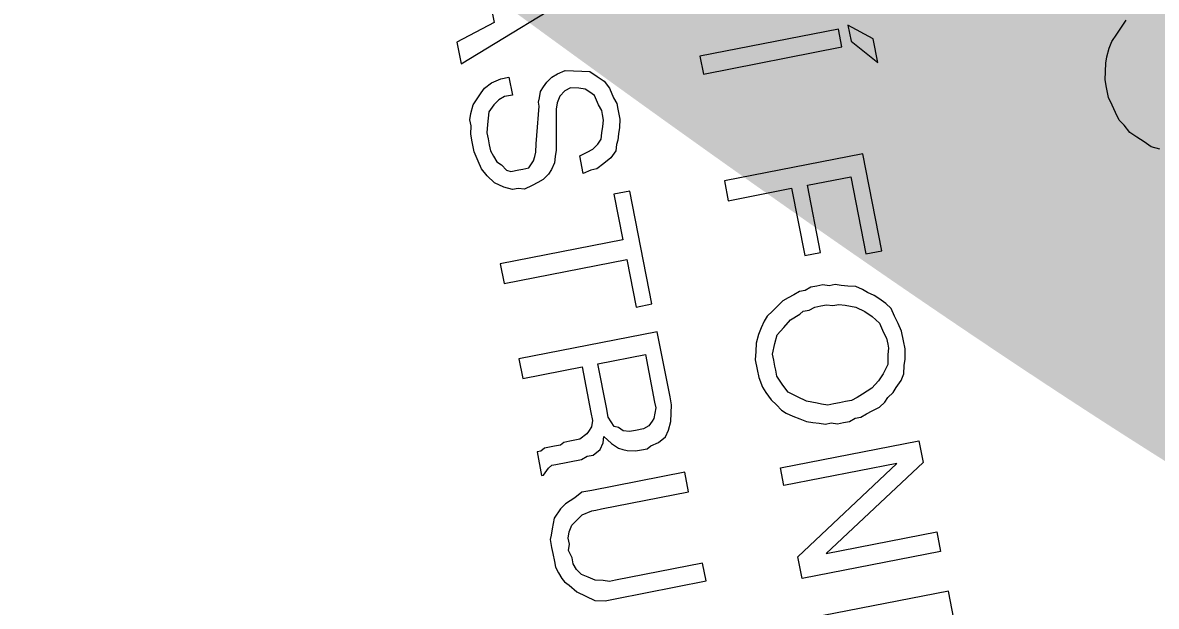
# Model space of a CAD drawing. Extents: x -545846 to -545044, y -1122650 to -1119108.
# Drawn here: x -545476.289 to -545472.214, y -1120433.149 to -1120431.051 of the extents above; entities that cross this region are included whole.
import ezdxf

# ---------------------------------------------------------------- set-up
doc = ezdxf.new("R2010")
doc.units = 0
doc.layers.add('osvětlené plochy-hodnota-obrys', color=7, linetype='Continuous')
doc.layers.add('Rozpiska', color=7, linetype='Continuous')

msp = doc.modelspace()

# ---------------------------------------------------------------- linework, layer by layer
at = {"layer": 'Rozpiska'}
for p, q in [((-545472.3391, -1120431.0672), (-545472.3219, -1120431.0417)), ((-545473.3568, -1120431.0743), (-545473.8546, -1120431.1718)), ((-545473.3442, -1120431.1384), (-545473.3568, -1120431.0743)), ((-545473.2318, -1120431.109), (-545473.3226, -1120431.0603)), ((-545473.3226, -1120431.0603), (-545473.3115, -1120431.1172)), ((-545472.3562, -1120431.0927), (-545472.3391, -1120431.0672)), ((-545473.3115, -1120431.1172), (-545473.2151, -1120431.1943)), ((-545473.2151, -1120431.1943), (-545473.2318, -1120431.109)), ((-545472.3834, -1120431.1423), (-545472.3734, -1120431.1182)), ((-545472.3734, -1120431.1182), (-545472.3562, -1120431.0927)), ((-545473.8421, -1120431.2358), (-545473.3442, -1120431.1384)), ((-545472.3921, -1120431.1735), (-545472.3834, -1120431.1423)), ((-545473.8546, -1120431.1718), (-545473.8421, -1120431.2358)), ((-545472.3966, -1120431.2261), (-545472.395, -1120431.1963)), ((-545472.395, -1120431.1963), (-545472.3921, -1120431.1735)), ((-545474.4051, -1120431.2647), (-545474.3865, -1120431.2463)), ((-545474.3865, -1120431.2463), (-545474.3666, -1120431.2351)), ((-545474.3666, -1120431.2351), (-545474.3395, -1120431.2224)), ((-545474.3395, -1120431.2224), (-545474.3097, -1120431.2239)), ((-545474.3097, -1120431.2239), (-545474.2798, -1120431.2255)), ((-545474.2798, -1120431.2255), (-545474.25, -1120431.227)), ((-545474.25, -1120431.227), (-545474.2245, -1120431.2442)), ((-545474.2245, -1120431.2442), (-545474.199, -1120431.2613)), ((-545472.3981, -1120431.256), (-545472.3966, -1120431.2261)), ((-545474.6412, -1120431.3036), (-545474.6297, -1120431.2866)), ((-545474.6297, -1120431.2866), (-545474.6041, -1120431.2668)), ((-545474.6041, -1120431.2668), (-545474.5699, -1120431.2527)), ((-545474.5699, -1120431.2527), (-545474.5414, -1120431.2471)), ((-545474.5414, -1120431.2471), (-545474.5289, -1120431.3111)), ((-545474.4279, -1120431.2988), (-545474.4165, -1120431.2818)), ((-545474.4165, -1120431.2818), (-545474.4051, -1120431.2647)), ((-545474.3199, -1120431.285), (-545474.3398, -1120431.2963)), ((-545474.29, -1120431.2865), (-545474.3199, -1120431.285)), ((-545474.2673, -1120431.2895), (-545474.29, -1120431.2865)), ((-545474.199, -1120431.2613), (-545474.1792, -1120431.287)), ((-545474.1792, -1120431.287), (-545474.1651, -1120431.3212)), ((-545472.3926, -1120431.2844), (-545472.3981, -1120431.256)), ((-545472.3856, -1120431.32), (-545472.3926, -1120431.2844)), ((-545474.6698, -1120431.3461), (-545474.6526, -1120431.3206)), ((-545474.6526, -1120431.3206), (-545474.6412, -1120431.3036)), ((-545474.5773, -1120431.328), (-545474.5959, -1120431.3464)), ((-545474.5574, -1120431.3167), (-545474.5773, -1120431.328)), ((-545474.5289, -1120431.3111), (-545474.5574, -1120431.3167)), ((-545474.4352, -1120431.3371), (-545474.4309, -1120431.3215)), ((-545474.4309, -1120431.3215), (-545474.4279, -1120431.2988)), ((-545474.3584, -1120431.3147), (-545474.3684, -1120431.3388)), ((-545474.3398, -1120431.2963), (-545474.3584, -1120431.3147)), ((-545474.2503, -1120431.3009), (-545474.2673, -1120431.2895)), ((-545474.2333, -1120431.3124), (-545474.2503, -1120431.3009)), ((-545474.2192, -1120431.3465), (-545474.2333, -1120431.3124)), ((-545474.1651, -1120431.3212), (-545474.1538, -1120431.3411)), ((-545472.3729, -1120431.347), (-545472.3856, -1120431.32)), ((-545474.6784, -1120431.3773), (-545474.6698, -1120431.3461)), ((-545474.5959, -1120431.3464), (-545474.613, -1120431.3719)), ((-545474.4414, -1120431.4565), (-545474.4324, -1120431.3513)), ((-545474.4324, -1120431.3513), (-545474.4352, -1120431.3371)), ((-545474.3714, -1120431.3615), (-545474.372, -1120431.5093)), ((-545474.3684, -1120431.3388), (-545474.3714, -1120431.3615)), ((-545474.2079, -1120431.3665), (-545474.2192, -1120431.3465)), ((-545474.2051, -1120431.3807), (-545474.2079, -1120431.3665)), ((-545474.1538, -1120431.3411), (-545474.1496, -1120431.3624)), ((-545474.1496, -1120431.3624), (-545474.1427, -1120431.398)), ((-545472.3602, -1120431.3741), (-545472.3729, -1120431.347)), ((-545474.6814, -1120431.4001), (-545474.6784, -1120431.3773)), ((-545474.6772, -1120431.4214), (-545474.6814, -1120431.4001)), ((-545474.616, -1120431.3946), (-545474.6189, -1120431.4174)), ((-545474.613, -1120431.3719), (-545474.616, -1120431.3946)), ((-545474.201, -1120431.402), (-545474.2051, -1120431.3807)), ((-545474.2039, -1120431.4248), (-545474.201, -1120431.402)), ((-545474.1427, -1120431.398), (-545474.1442, -1120431.4278)), ((-545472.3476, -1120431.4011), (-545472.3602, -1120431.3741)), ((-545472.3292, -1120431.4197), (-545472.3476, -1120431.4011)), ((-545474.6787, -1120431.4512), (-545474.6772, -1120431.4214)), ((-545474.6189, -1120431.4174), (-545474.6204, -1120431.4472)), ((-545474.6204, -1120431.4472), (-545474.6163, -1120431.4685)), ((-545474.2098, -1120431.4702), (-545474.2068, -1120431.4475)), ((-545474.2068, -1120431.4475), (-545474.2039, -1120431.4248)), ((-545474.1442, -1120431.4278), (-545474.1472, -1120431.4506)), ((-545472.3094, -1120431.4454), (-545472.3292, -1120431.4197)), ((-545472.2838, -1120431.4625), (-545472.3094, -1120431.4454)), ((-545474.6732, -1120431.4797), (-545474.6787, -1120431.4512)), ((-545474.6662, -1120431.5152), (-545474.6732, -1120431.4797)), ((-545474.6163, -1120431.4685), (-545474.6121, -1120431.4899)), ((-545474.6121, -1120431.4899), (-545474.6079, -1120431.5112)), ((-545474.4445, -1120431.5162), (-545474.4429, -1120431.4863)), ((-545474.4429, -1120431.4863), (-545474.4414, -1120431.4565)), ((-545474.2398, -1120431.5056), (-545474.2212, -1120431.4872)), ((-545474.2212, -1120431.4872), (-545474.2098, -1120431.4702)), ((-545474.1544, -1120431.4889), (-545474.1574, -1120431.5117)), ((-545474.1501, -1120431.4733), (-545474.1544, -1120431.4889)), ((-545474.1472, -1120431.4506), (-545474.1501, -1120431.4733)), ((-545472.2583, -1120431.4797), (-545472.2838, -1120431.4625)), ((-545472.2328, -1120431.4968), (-545472.2583, -1120431.4797)), ((-545474.6521, -1120431.5494), (-545474.6662, -1120431.5152)), ((-545474.6079, -1120431.5112), (-545474.5966, -1120431.5312)), ((-545474.5966, -1120431.5312), (-545474.5853, -1120431.5511)), ((-545474.4531, -1120431.5474), (-545474.4488, -1120431.5318)), ((-545474.4488, -1120431.5318), (-545474.4445, -1120431.5162)), ((-545474.372, -1120431.5093), (-545474.3749, -1120431.5321)), ((-545474.2868, -1120431.5296), (-545474.2597, -1120431.5169)), ((-545474.2742, -1120431.5936), (-545474.2868, -1120431.5296)), ((-545474.2597, -1120431.5169), (-545474.2398, -1120431.5056)), ((-545474.1574, -1120431.5117), (-545474.1745, -1120431.5372)), ((-545473.2691, -1120431.5224), (-545473.7669, -1120431.6199)), ((-545473.2009, -1120431.8709), (-545473.2691, -1120431.5224)), ((-545472.2016, -1120431.5055), (-545472.2328, -1120431.4968)), ((-545474.6394, -1120431.5765), (-545474.6521, -1120431.5494)), ((-545474.5853, -1120431.5511), (-545474.5683, -1120431.5625)), ((-545474.5683, -1120431.5625), (-545474.5499, -1120431.5811)), ((-545474.4703, -1120431.5729), (-545474.4531, -1120431.5474)), ((-545474.3778, -1120431.5548), (-545474.3879, -1120431.5789)), ((-545474.3749, -1120431.5321), (-545474.3778, -1120431.5548)), ((-545474.2002, -1120431.557), (-545474.2258, -1120431.5768)), ((-545474.1745, -1120431.5372), (-545474.2002, -1120431.557)), ((-545474.6197, -1120431.6021), (-545474.6394, -1120431.5765)), ((-545474.5928, -1120431.6264), (-545474.6197, -1120431.6021)), ((-545474.5499, -1120431.5811), (-545474.5343, -1120431.5854)), ((-545474.5343, -1120431.5854), (-545474.5059, -1120431.5799)), ((-545474.5059, -1120431.5799), (-545474.4916, -1120431.5771)), ((-545474.4916, -1120431.5771), (-545474.4703, -1120431.5729)), ((-545474.3993, -1120431.5959), (-545474.4179, -1120431.6143)), ((-545474.3879, -1120431.5789), (-545474.3993, -1120431.5959)), ((-545474.2472, -1120431.5809), (-545474.2742, -1120431.5936)), ((-545474.2258, -1120431.5768), (-545474.2472, -1120431.5809)), ((-545473.4685, -1120431.6353), (-545473.312, -1120431.6047)), ((-545473.312, -1120431.6047), (-545473.2578, -1120431.8821)), ((-545474.5601, -1120431.6422), (-545474.5928, -1120431.6264)), ((-545474.5289, -1120431.6508), (-545474.5601, -1120431.6422)), ((-545474.5076, -1120431.6467), (-545474.5289, -1120431.6508)), ((-545474.4848, -1120431.6496), (-545474.5076, -1120431.6467)), ((-545474.4578, -1120431.6369), (-545474.4848, -1120431.6496)), ((-545474.4378, -1120431.6256), (-545474.4578, -1120431.6369)), ((-545474.4179, -1120431.6143), (-545474.4378, -1120431.6256)), ((-545473.7669, -1120431.6199), (-545473.753, -1120431.691)), ((-545473.753, -1120431.691), (-545473.5254, -1120431.6464)), ((-545473.5254, -1120431.6464), (-545473.4781, -1120431.8883)), ((-545473.4212, -1120431.8771), (-545473.4685, -1120431.6353)), ((-545474.1068, -1120431.6568), (-545474.1637, -1120431.668)), ((-545474.1637, -1120431.668), (-545474.1317, -1120431.8316)), ((-545474.0274, -1120432.0622), (-545474.1068, -1120431.6568)), ((-545474.1317, -1120431.8316), (-545474.5726, -1120431.9179)), ((-545473.4781, -1120431.8883), (-545473.4212, -1120431.8771)), ((-545473.2578, -1120431.8821), (-545473.2009, -1120431.8709)), ((-545474.5726, -1120431.9179), (-545474.5587, -1120431.989)), ((-545474.5587, -1120431.989), (-545474.1177, -1120431.9027)), ((-545474.1177, -1120431.9027), (-545474.0843, -1120432.0734)), ((-545474.0843, -1120432.0734), (-545474.0274, -1120432.0622)), ((-545473.5651, -1120432.6512), (-545473.0672, -1120432.5537)), ((-545473.0672, -1120432.5537), (-545473.0519, -1120432.6319)), ((-545473.0519, -1120432.6319), (-545473.4015, -1120432.9588)), ((-545473.9091, -1120432.6668), (-545474.2434, -1120432.7322)), ((-545473.8952, -1120432.7379), (-545473.9091, -1120432.6668)), ((-545473.5526, -1120432.7152), (-545473.5651, -1120432.6512)), ((-545473.1472, -1120432.6358), (-545473.5526, -1120432.7152)), ((-545473.5025, -1120432.9712), (-545473.1472, -1120432.6358)), ((-545474.279, -1120432.7392), (-545474.3046, -1120432.759)), ((-545474.2434, -1120432.7322), (-545474.279, -1120432.7392)), ((-545474.2081, -1120432.7992), (-545473.8952, -1120432.7379)), ((-545474.3374, -1120432.7802), (-545474.356, -1120432.7986)), ((-545474.3046, -1120432.759), (-545474.3374, -1120432.7802)), ((-545474.3788, -1120432.8326), (-545474.3861, -1120432.8709)), ((-545474.356, -1120432.7986), (-545474.3788, -1120432.8326)), ((-545474.2964, -1120432.8386), (-545474.2779, -1120432.8202)), ((-545474.2779, -1120432.8202), (-545474.2437, -1120432.8061)), ((-545474.2437, -1120432.8061), (-545474.2295, -1120432.8033)), ((-545474.2295, -1120432.8033), (-545474.2081, -1120432.7992)), ((-545474.3861, -1120432.8709), (-545474.389, -1120432.8936)), ((-545474.325, -1120432.8811), (-545474.315, -1120432.857)), ((-545474.315, -1120432.857), (-545474.2964, -1120432.8386)), ((-545474.389, -1120432.8936), (-545474.3934, -1120432.9093)), ((-545474.3934, -1120432.9093), (-545474.3878, -1120432.9377)), ((-545474.328, -1120432.9038), (-545474.325, -1120432.8811)), ((-545474.3238, -1120432.9252), (-545474.328, -1120432.9038)), ((-545473.4015, -1120432.9588), (-545473.0032, -1120432.8809)), ((-545473.0032, -1120432.8809), (-545472.9893, -1120432.952)), ((-545474.3878, -1120432.9377), (-545474.3836, -1120432.959)), ((-545474.3267, -1120432.9479), (-545474.3238, -1120432.9252)), ((-545474.314, -1120432.975), (-545474.3267, -1120432.9479)), ((-545472.9893, -1120432.952), (-545473.4871, -1120433.0494)), ((-545474.3836, -1120432.959), (-545474.3781, -1120432.9875)), ((-545474.3781, -1120432.9875), (-545474.3739, -1120433.0088)), ((-545474.3099, -1120432.9963), (-545474.314, -1120432.975)), ((-545474.2986, -1120433.0163), (-545474.3099, -1120432.9963)), ((-545473.8451, -1120432.994), (-545474.158, -1120433.0552)), ((-545473.8326, -1120433.058), (-545473.8451, -1120432.994)), ((-545473.4871, -1120433.0494), (-545473.5025, -1120432.9712)), ((-545474.3739, -1120433.0088), (-545474.3626, -1120433.0288)), ((-545474.3626, -1120433.0288), (-545474.3513, -1120433.0487)), ((-545474.2802, -1120433.0348), (-545474.2986, -1120433.0163)), ((-545474.2561, -1120433.0449), (-545474.2802, -1120433.0348)), ((-545474.3513, -1120433.0487), (-545474.3414, -1120433.0616)), ((-545474.3414, -1120433.0616), (-545474.3244, -1120433.073)), ((-545474.3244, -1120433.073), (-545474.2975, -1120433.0973)), ((-545474.2319, -1120433.0549), (-545474.2561, -1120433.0449)), ((-545474.2021, -1120433.0564), (-545474.2319, -1120433.0549)), ((-545474.1794, -1120433.0594), (-545474.2021, -1120433.0564)), ((-545474.158, -1120433.0552), (-545474.1794, -1120433.0594)), ((-545474.1597, -1120433.122), (-545473.8326, -1120433.058)), ((-545474.2975, -1120433.0973), (-545474.2649, -1120433.113)), ((-545474.2649, -1120433.113), (-545474.2322, -1120433.1288)), ((-545474.2322, -1120433.1288), (-545474.1953, -1120433.129)), ((-545474.1953, -1120433.129), (-545474.1597, -1120433.122))]:
    msp.add_line(p, q, dxfattribs=at)
for points in [[(-545474.787, -1120430.8226), (-545474.635, -1120430.8445), (-545474.5946, -1120431.0508), (-545474.7285, -1120431.1213), (-545474.7132, -1120431.1995), (-545474.2516, -1120430.9172), (-545474.2655, -1120430.846), (-545474.8009, -1120430.7514), (-545474.787, -1120430.8226)], [(-545473.4493, -1120432.4882), (-545473.4266, -1120432.4911), (-545473.4038, -1120432.4941), (-545473.3825, -1120432.4899), (-545473.3598, -1120432.4928), (-545473.3384, -1120432.4886), (-545473.3171, -1120432.4845), (-545473.2972, -1120432.4732), (-545473.2758, -1120432.469), (-545473.2559, -1120432.4577), (-545473.2359, -1120432.4464), (-545473.2089, -1120432.4337), (-545473.1903, -1120432.4153), (-545473.1789, -1120432.3983), (-545473.1603, -1120432.3799), (-545473.1489, -1120432.3629), (-545473.1317, -1120432.3374), (-545473.1217, -1120432.3133), (-545473.1201, -1120432.2834), (-545473.1172, -1120432.2607), (-545473.117, -1120432.2238), (-545473.1226, -1120432.1953), (-545473.1296, -1120432.1598), (-545473.1422, -1120432.1327), (-545473.1549, -1120432.1056), (-545473.1676, -1120432.0786), (-545473.186, -1120432.06), (-545473.2115, -1120432.0429), (-545473.2285, -1120432.0314), (-545473.2527, -1120432.0214), (-545473.2697, -1120432.0099), (-545473.2938, -1120431.9999), (-545473.3236, -1120431.9983), (-545473.3464, -1120431.9954), (-545473.3691, -1120431.9925), (-545473.3904, -1120431.9966), (-545473.4131, -1120431.9937), (-545473.4345, -1120431.9979), (-545473.4558, -1120432.0021), (-545473.4758, -1120432.0133), (-545473.4971, -1120432.0175), (-545473.517, -1120432.0288), (-545473.537, -1120432.0401), (-545473.5569, -1120432.0514), (-545473.5755, -1120432.0698), (-545473.594, -1120432.0882), (-545473.6126, -1120432.1066), (-545473.624, -1120432.1236), (-545473.6341, -1120432.1477), (-545473.6441, -1120432.1718), (-545473.6528, -1120432.2031), (-545473.6543, -1120432.2329), (-545473.6559, -1120432.2628), (-545473.6489, -1120432.2983), (-545473.6434, -1120432.3268), (-545473.6293, -1120432.3609), (-545473.618, -1120432.3809), (-545473.5982, -1120432.4065), (-545473.5798, -1120432.4251), (-545473.5614, -1120432.4437), (-545473.5444, -1120432.4551), (-545473.5203, -1120432.4651), (-545473.4961, -1120432.4752), (-545473.472, -1120432.4852), (-545473.4493, -1120432.4882)], [(-545473.5891, -1120432.2645), (-545473.5933, -1120432.2431), (-545473.586, -1120432.2048), (-545473.5773, -1120432.1735), (-545473.5531, -1120432.1466), (-545473.5288, -1120432.1197), (-545473.496, -1120432.0985), (-545473.4832, -1120432.0886), (-545473.4618, -1120432.0845), (-545473.4419, -1120432.0732), (-545473.4206, -1120432.069), (-545473.3992, -1120432.0648), (-545473.3765, -1120432.0678), (-545473.3552, -1120432.0636), (-545473.3324, -1120432.0665), (-545473.2941, -1120432.0738), (-545473.2615, -1120432.0896), (-545473.2359, -1120432.1067), (-545473.209, -1120432.131), (-545473.195, -1120432.1652), (-545473.1837, -1120432.1851), (-545473.1795, -1120432.2064), (-545473.1767, -1120432.2207), (-545473.1797, -1120432.2434), (-545473.1798, -1120432.2804), (-545473.1956, -1120432.313), (-545473.2127, -1120432.3385), (-545473.237, -1120432.3654), (-545473.2698, -1120432.3866), (-545473.2897, -1120432.3979), (-545473.3097, -1120432.4092), (-545473.331, -1120432.4133), (-545473.3524, -1120432.4175), (-545473.3737, -1120432.4217), (-545473.395, -1120432.4259), (-545473.4178, -1120432.4229), (-545473.4334, -1120432.4186), (-545473.4717, -1120432.4113), (-545473.5043, -1120432.3956), (-545473.537, -1120432.3798), (-545473.5568, -1120432.3541), (-545473.5779, -1120432.3214), (-545473.5821, -1120432.3), (-545473.5849, -1120432.2858), (-545473.5891, -1120432.2645)], [(-545474.008, -1120432.1618), (-545474.5058, -1120432.2593), (-545474.4919, -1120432.3304), (-545474.2785, -1120432.2886), (-545474.2465, -1120432.4522), (-545474.2409, -1120432.4807), (-545474.2439, -1120432.5034), (-545474.2553, -1120432.5204), (-545474.261, -1120432.5289), (-545474.2867, -1120432.5487), (-545474.3223, -1120432.5556), (-545474.3436, -1120432.5598), (-545474.3564, -1120432.5697), (-545474.3778, -1120432.5739), (-545474.4133, -1120432.5809), (-545474.4262, -1120432.5908), (-545474.4404, -1120432.5935), (-545474.4237, -1120432.6789), (-545474.4166, -1120432.6775), (-545474.3994, -1120432.652), (-545474.3866, -1120432.6421), (-545474.3724, -1120432.6393), (-545474.2799, -1120432.6212), (-545474.26, -1120432.6099), (-545474.2386, -1120432.6057), (-545474.213, -1120432.5859), (-545474.2029, -1120432.5618), (-545474.2, -1120432.5391), (-545474.1731, -1120432.5634), (-545474.1475, -1120432.5805), (-545474.1319, -1120432.5849), (-545474.1163, -1120432.5892), (-545474.0865, -1120432.5907), (-545474.0651, -1120432.5866), (-545474.0438, -1120432.5824), (-545474.031, -1120432.5725), (-545474.0039, -1120432.5598), (-545473.9782, -1120432.54), (-545473.9682, -1120432.5159), (-545473.9595, -1120432.4847), (-545473.958, -1120432.4548), (-545473.9564, -1120432.425), (-545473.962, -1120432.3965), (-545474.008, -1120432.1618)], [(-545474.2216, -1120432.2775), (-545474.0509, -1120432.2441), (-545474.0175, -1120432.4148), (-545474.0133, -1120432.4361), (-545474.0206, -1120432.4745), (-545474.0263, -1120432.483), (-545474.0378, -1120432.5), (-545474.0577, -1120432.5113), (-545474.0862, -1120432.5168), (-545474.1075, -1120432.521), (-545474.1302, -1120432.5181), (-545474.1472, -1120432.5066), (-545474.1629, -1120432.5023), (-545474.184, -1120432.4695), (-545474.191, -1120432.434), (-545474.2216, -1120432.2775)], [(-545472.9225, -1120433.2934), (-545472.9614, -1120433.0943), (-545473.4593, -1120433.1917)]]:
    msp.add_lwpolyline(points, dxfattribs=at)

# ---------------------------------------------------------------- texts
at = {"layer": 'osvětlené plochy-hodnota-obrys'}
msp.add_text('20', height=22.78125, rotation=281.0956, dxfattribs=at).set_placement((-545485.3865, -1120422.6428))

doc.saveas('drawing.dxf')
